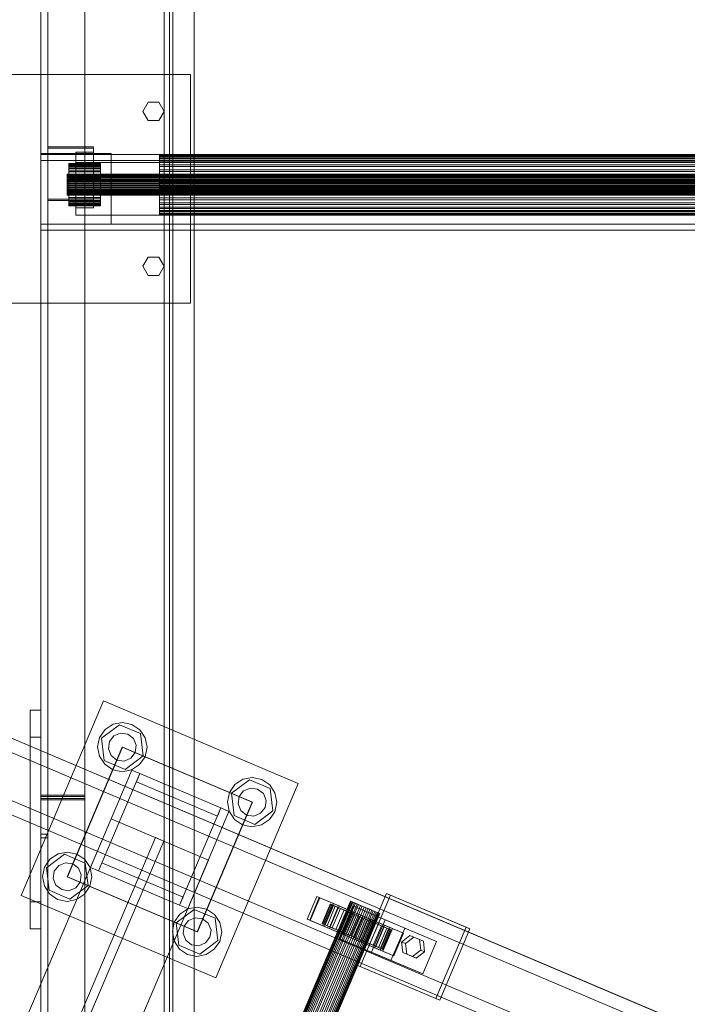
# Model space of a CAD drawing. Header units: millimetres. Extents: x -4738 to 65662, y -68080 to 6847.
# Tile 715 of 1056: x 27213 to 27592, y -21638 to -21078. Entities that reach past the tile are written whole.
import ezdxf

# ---------------------------------------------------------------- set-up
doc = ezdxf.new("R2010")
doc.units = ezdxf.units.MM
doc.layers.add('superior_C09', color=7, linetype='Continuous', lineweight=0)
doc.layers.add('superior_C10', color=7, linetype='Continuous', lineweight=0)

msp = doc.modelspace()

# ---------------------------------------------------------------- linework, layer by layer
at = {"layer": 'superior_C09'}
for p, q in [((27225.067, -17792.489), (27225.067, -22171.241)), ((27225.067, -22172.041), (27225.067, -17793.289)), ((27225.067, -17793.689), (27225.067, -22172.44)), ((27229.067, -22172.44), (27229.067, -17793.689)), ((27250.067, -22171.241), (27250.067, -17792.489)), ((27250.067, -17793.289), (27250.067, -22172.041)), ((27225.067, -17805.813), (27225.067, -22184.565)), ((27250.067, -22184.565), (27250.067, -17805.813)), ((27225.067, -22185.364), (27225.067, -17806.612)), ((27229.067, -17806.612), (27229.067, -22185.364)), ((27250.067, -17806.612), (27250.067, -22185.364)), ((27300.067, -17852.939), (27300.067, -22092.939)), ((27300.067, -22093.338), (27300.067, -17853.338)), ((27300.067, -17866.662), (27300.067, -22106.662)), ((27300.067, -22107.061), (27300.067, -17867.061)), ((27295.067, -17907.74), (27295.067, -22028.81)), ((27295.067, -22033.473), (27295.067, -17912.404)), ((27298.067, -22028.81), (27298.067, -17907.74)), ((27298.067, -17912.404), (27298.067, -22033.473)), ((27300.067, -17922.714), (27300.067, -22023.962)), ((27300.067, -22024.362), (27300.067, -17923.114)), ((27229.067, -17952.846), (27229.067, -21994.629)), ((27229.067, -21995.429), (27229.067, -17953.646)), ((27312.067, -21994.629), (27312.067, -17952.846)), ((27312.067, -17953.646), (27312.067, -21995.429)), ((27225.067, -20331.449), (27225.067, -21518.768)), ((27225.067, -21519.568), (27225.067, -20332.248)), ((27229.067, -21518.768), (27229.067, -20331.449)), ((27250.067, -21518.768), (27250.067, -20331.449)), ((27250.067, -20332.248), (27250.067, -21519.568)), ((27225.067, -21541.018), (27225.067, -20353.699)), ((27229.067, -20353.699), (27229.067, -21541.018)), ((27180.067, -21109.458), (27310.067, -21109.458)), ((27310.067, -21109.458), (27310.067, -21239.458)), ((27283.067, -21130.458), (27286.067, -21125.262)), ((27286.067, -21125.262), (27292.067, -21125.262)), ((27292.067, -21125.262), (27295.067, -21130.458)), ((27286.067, -21135.654), (27283.067, -21130.458)), ((27295.067, -21130.458), (27292.067, -21135.654)), ((27292.067, -21135.654), (27286.067, -21135.654)), ((27225.067, -21194.458), (27225.067, -21154.458)), ((27225.067, -21154.458), (27265.067, -21154.458)), ((27225.067, -21154.972), (27225.067, -21194.615)), ((27775.067, -21154.972), (27225.067, -21154.972)), ((27225.067, -21154.972), (27225.067, -21158.303)), ((27229.067, -21150.601), (27229.067, -21180.333)), ((27255.067, -21150.601), (27229.067, -21150.601)), ((27229.067, -21150.601), (27229.067, -21151.4)), ((27229.067, -21151.4), (27255.067, -21151.4)), ((27229.067, -21181.133), (27229.067, -21151.4)), ((27245.067, -21153.574), (27245.067, -21177.36)), ((27255.067, -21153.574), (27245.067, -21153.574)), ((27245.067, -21153.574), (27245.067, -21161.568)), ((27255.067, -21180.333), (27255.067, -21150.601)), ((27255.067, -21151.4), (27255.067, -21150.601)), ((27255.067, -21151.4), (27255.067, -21181.133)), ((27255.067, -21177.36), (27255.067, -21153.574)), ((27255.067, -21161.568), (27255.067, -21153.574)), ((27265.067, -21154.458), (27265.067, -21194.458)), ((27292.567, -21155.28), (27292.567, -21155.162)), ((27292.567, -21155.162), (27292.567, -21155.696)), ((27292.567, -21155.162), (27707.567, -21155.162)), ((27292.567, -21156.046), (27292.567, -21155.28)), ((27292.567, -21155.28), (27707.567, -21155.28)), ((27292.567, -21155.696), (27292.567, -21156.862)), ((27292.567, -21155.696), (27707.567, -21155.696)), ((27292.567, -21157.43), (27292.567, -21156.046)), ((27292.567, -21156.046), (27707.567, -21156.046)), ((27225.067, -21158.303), (27775.067, -21158.303)), ((27225.067, -21197.946), (27225.067, -21158.303)), ((27241.067, -21160.236), (27241.067, -21160.152)), ((27241.067, -21160.152), (27241.067, -21160.529)), ((27241.067, -21160.152), (27259.067, -21160.152)), ((27241.067, -21160.776), (27241.067, -21160.236)), ((27241.067, -21160.236), (27259.067, -21160.236)), ((27241.067, -21160.529), (27241.067, -21161.352)), ((27241.067, -21160.529), (27259.067, -21160.529)), ((27241.067, -21161.753), (27241.067, -21160.776)), ((27241.067, -21160.776), (27259.067, -21160.776)), ((27241.067, -21161.352), (27241.067, -21162.589)), ((27241.067, -21161.352), (27259.067, -21161.352)), ((27245.067, -21159.458), (27245.067, -21189.458)), ((27755.067, -21159.458), (27245.067, -21159.458)), ((27245.067, -21161.568), (27255.067, -21161.568)), ((27245.067, -21185.354), (27245.067, -21161.568)), ((27255.067, -21161.568), (27255.067, -21185.354)), ((27259.067, -21160.529), (27259.067, -21160.152)), ((27259.067, -21160.152), (27259.067, -21160.236)), ((27259.067, -21160.236), (27259.067, -21160.776)), ((27259.067, -21161.352), (27259.067, -21160.529)), ((27259.067, -21160.776), (27259.067, -21161.753)), ((27259.067, -21162.589), (27259.067, -21161.352)), ((27292.567, -21156.862), (27292.567, -21158.614)), ((27292.567, -21156.862), (27707.567, -21156.862)), ((27292.567, -21159.378), (27292.567, -21157.43)), ((27292.567, -21157.43), (27707.567, -21157.43)), ((27292.567, -21158.614), (27292.567, -21160.885)), ((27292.567, -21158.614), (27707.567, -21158.614)), ((27292.567, -21161.817), (27292.567, -21159.378)), ((27292.567, -21159.378), (27707.567, -21159.378)), ((27292.567, -21160.885), (27292.567, -21163.589)), ((27292.567, -21160.885), (27707.567, -21160.885)), ((27240.067, -21166.182), (27240.067, -21166.141)), ((27240.067, -21166.141), (27240.067, -21166.329)), ((27240.067, -21166.141), (27760.067, -21166.141)), ((27240.067, -21166.453), (27240.067, -21166.182)), ((27240.067, -21166.182), (27760.067, -21166.182)), ((27240.067, -21166.329), (27240.067, -21166.74)), ((27240.067, -21166.329), (27760.067, -21166.329)), ((27240.067, -21166.941), (27240.067, -21166.453)), ((27240.067, -21166.453), (27760.067, -21166.453)), ((27240.067, -21166.74), (27240.067, -21167.359)), ((27240.067, -21166.74), (27760.067, -21166.74)), ((27240.067, -21167.629), (27240.067, -21166.941)), ((27240.067, -21166.941), (27760.067, -21166.941)), ((27241.067, -21163.128), (27241.067, -21161.753)), ((27241.067, -21161.753), (27259.067, -21161.753)), ((27241.067, -21162.589), (27241.067, -21164.192)), ((27241.067, -21162.589), (27259.067, -21162.589)), ((27241.067, -21164.85), (27241.067, -21163.128)), ((27241.067, -21163.128), (27259.067, -21163.128)), ((27241.067, -21164.192), (27241.067, -21166.101)), ((27241.067, -21164.192), (27259.067, -21164.192)), ((27241.067, -21166.851), (27241.067, -21164.85)), ((27241.067, -21164.85), (27259.067, -21164.85)), ((27241.067, -21166.101), (27241.067, -21168.241)), ((27241.067, -21166.101), (27259.067, -21166.101)), ((27241.067, -21169.055), (27241.067, -21166.851)), ((27241.067, -21166.851), (27259.067, -21166.851)), ((27259.067, -21161.753), (27259.067, -21163.128)), ((27259.067, -21164.192), (27259.067, -21162.589)), ((27259.067, -21163.128), (27259.067, -21164.85)), ((27259.067, -21166.101), (27259.067, -21164.192)), ((27259.067, -21164.85), (27259.067, -21166.851)), ((27259.067, -21168.241), (27259.067, -21166.101)), ((27259.067, -21166.851), (27259.067, -21169.055)), ((27292.567, -21164.652), (27292.567, -21161.817)), ((27292.567, -21161.817), (27707.567, -21161.817)), ((27292.567, -21163.589), (27292.567, -21166.62)), ((27292.567, -21163.589), (27707.567, -21163.589)), ((27292.567, -21167.774), (27292.567, -21164.652)), ((27292.567, -21164.652), (27707.567, -21164.652)), ((27292.567, -21166.62), (27292.567, -21169.864)), ((27292.567, -21166.62), (27707.567, -21166.62)), ((27240.067, -21167.359), (27240.067, -21168.16)), ((27240.067, -21167.359), (27760.067, -21167.359)), ((27240.067, -21168.489), (27240.067, -21167.629)), ((27240.067, -21167.629), (27760.067, -21167.629)), ((27240.067, -21168.16), (27240.067, -21169.115)), ((27240.067, -21168.16), (27760.067, -21168.16)), ((27240.067, -21169.49), (27240.067, -21168.489)), ((27240.067, -21168.489), (27760.067, -21168.489)), ((27240.067, -21169.115), (27240.067, -21170.185)), ((27240.067, -21169.115), (27760.067, -21169.115)), ((27240.067, -21170.592), (27240.067, -21169.49)), ((27240.067, -21169.49), (27760.067, -21169.49)), ((27240.067, -21170.185), (27240.067, -21171.329)), ((27240.067, -21170.185), (27760.067, -21170.185)), ((27240.067, -21171.753), (27240.067, -21170.592)), ((27240.067, -21170.592), (27760.067, -21170.592)), ((27240.067, -21171.329), (27240.067, -21172.505)), ((27240.067, -21171.329), (27760.067, -21171.329)), ((27240.067, -21172.928), (27240.067, -21171.753)), ((27240.067, -21171.753), (27760.067, -21171.753)), ((27240.067, -21172.505), (27240.067, -21173.666)), ((27240.067, -21172.505), (27760.067, -21172.505)), ((27241.067, -21168.241), (27241.067, -21170.53)), ((27241.067, -21168.241), (27259.067, -21168.241)), ((27241.067, -21171.377), (27241.067, -21169.055)), ((27241.067, -21169.055), (27259.067, -21169.055)), ((27241.067, -21170.53), (27241.067, -21172.881)), ((27241.067, -21170.53), (27259.067, -21170.53)), ((27241.067, -21173.728), (27241.067, -21171.377)), ((27241.067, -21171.377), (27259.067, -21171.377)), ((27241.067, -21172.881), (27241.067, -21175.203)), ((27241.067, -21172.881), (27259.067, -21172.881)), ((27259.067, -21170.53), (27259.067, -21168.241)), ((27259.067, -21169.055), (27259.067, -21171.377)), ((27259.067, -21172.881), (27259.067, -21170.53)), ((27259.067, -21171.377), (27259.067, -21173.728)), ((27259.067, -21175.203), (27259.067, -21172.881)), ((27292.567, -21171.063), (27292.567, -21167.774)), ((27292.567, -21167.774), (27707.567, -21167.774)), ((27292.567, -21169.864), (27292.567, -21173.194)), ((27292.567, -21169.864), (27707.567, -21169.864)), ((27292.567, -21174.394), (27292.567, -21171.063)), ((27292.567, -21171.063), (27707.567, -21171.063)), ((27240.067, -21174.073), (27240.067, -21172.928)), ((27240.067, -21172.928), (27760.067, -21172.928)), ((27240.067, -21173.666), (27240.067, -21174.768)), ((27240.067, -21173.666), (27760.067, -21173.666)), ((27240.067, -21175.143), (27240.067, -21174.073)), ((27240.067, -21174.073), (27760.067, -21174.073)), ((27240.067, -21174.768), (27240.067, -21175.768)), ((27240.067, -21174.768), (27760.067, -21174.768)), ((27240.067, -21176.097), (27240.067, -21175.143)), ((27240.067, -21175.143), (27760.067, -21175.143)), ((27240.067, -21175.768), (27240.067, -21176.629)), ((27240.067, -21175.768), (27760.067, -21175.768)), ((27240.067, -21176.899), (27240.067, -21176.097)), ((27240.067, -21176.097), (27760.067, -21176.097)), ((27240.067, -21176.629), (27240.067, -21177.317)), ((27240.067, -21176.629), (27760.067, -21176.629)), ((27240.067, -21177.517), (27240.067, -21176.899)), ((27240.067, -21176.899), (27760.067, -21176.899)), ((27240.067, -21177.317), (27240.067, -21177.805)), ((27240.067, -21177.317), (27760.067, -21177.317)), ((27240.067, -21177.929), (27240.067, -21177.517)), ((27240.067, -21177.517), (27760.067, -21177.517)), ((27240.067, -21177.805), (27240.067, -21178.075)), ((27240.067, -21177.805), (27760.067, -21177.805)), ((27240.067, -21178.117), (27240.067, -21177.929)), ((27240.067, -21177.929), (27760.067, -21177.929)), ((27240.067, -21178.075), (27240.067, -21178.117)), ((27760.067, -21178.075), (27240.067, -21178.075)), ((27240.067, -21178.117), (27760.067, -21178.117)), ((27241.067, -21176.017), (27241.067, -21173.728)), ((27241.067, -21173.728), (27259.067, -21173.728)), ((27241.067, -21175.203), (27241.067, -21177.407)), ((27241.067, -21175.203), (27259.067, -21175.203)), ((27241.067, -21178.157), (27241.067, -21176.017)), ((27241.067, -21176.017), (27259.067, -21176.017)), ((27241.067, -21177.407), (27241.067, -21179.408)), ((27241.067, -21177.407), (27259.067, -21177.407)), ((27241.067, -21180.066), (27241.067, -21178.157)), ((27241.067, -21178.157), (27259.067, -21178.157)), ((27245.067, -21177.36), (27255.067, -21177.36)), ((27245.067, -21185.354), (27245.067, -21177.36)), ((27255.067, -21185.354), (27255.067, -21177.36)), ((27259.067, -21173.728), (27259.067, -21176.017)), ((27259.067, -21177.407), (27259.067, -21175.203)), ((27259.067, -21176.017), (27259.067, -21178.157)), ((27259.067, -21179.408), (27259.067, -21177.407)), ((27259.067, -21178.157), (27259.067, -21180.066)), ((27292.567, -21173.194), (27292.567, -21176.484)), ((27292.567, -21173.194), (27707.567, -21173.194)), ((27292.567, -21177.637), (27292.567, -21174.394)), ((27292.567, -21174.394), (27707.567, -21174.394)), ((27292.567, -21176.484), (27292.567, -21179.606)), ((27292.567, -21176.484), (27707.567, -21176.484)), ((27292.567, -21180.669), (27292.567, -21177.637)), ((27292.567, -21177.637), (27707.567, -21177.637)), ((27229.067, -21180.333), (27255.067, -21180.333)), ((27229.067, -21181.133), (27229.067, -21180.333)), ((27255.067, -21181.133), (27229.067, -21181.133)), ((27241.067, -21179.408), (27241.067, -21181.129)), ((27241.067, -21179.408), (27259.067, -21179.408)), ((27241.067, -21181.669), (27241.067, -21180.066)), ((27241.067, -21180.066), (27259.067, -21180.066)), ((27241.067, -21181.129), (27241.067, -21182.505)), ((27241.067, -21181.129), (27259.067, -21181.129)), ((27241.067, -21182.906), (27241.067, -21181.669)), ((27241.067, -21181.669), (27259.067, -21181.669)), ((27241.067, -21182.505), (27241.067, -21183.481)), ((27241.067, -21182.505), (27259.067, -21182.505)), ((27241.067, -21183.728), (27241.067, -21182.906)), ((27241.067, -21182.906), (27259.067, -21182.906)), ((27241.067, -21183.481), (27241.067, -21184.022)), ((27241.067, -21183.481), (27259.067, -21183.481)), ((27241.067, -21184.105), (27241.067, -21183.728)), ((27241.067, -21183.728), (27259.067, -21183.728)), ((27241.067, -21184.022), (27241.067, -21184.105)), ((27259.067, -21184.022), (27241.067, -21184.022)), ((27255.067, -21181.133), (27255.067, -21180.333)), ((27259.067, -21181.129), (27259.067, -21179.408)), ((27259.067, -21180.066), (27259.067, -21181.669)), ((27259.067, -21182.505), (27259.067, -21181.129)), ((27259.067, -21181.669), (27259.067, -21182.906)), ((27259.067, -21183.481), (27259.067, -21182.505)), ((27259.067, -21182.906), (27259.067, -21183.728)), ((27259.067, -21184.022), (27259.067, -21183.481)), ((27259.067, -21183.728), (27259.067, -21184.105)), ((27259.067, -21184.105), (27259.067, -21184.022)), ((27292.567, -21179.606), (27292.567, -21182.441)), ((27292.567, -21179.606), (27707.567, -21179.606)), ((27292.567, -21183.373), (27292.567, -21180.669)), ((27292.567, -21180.669), (27707.567, -21180.669)), ((27292.567, -21182.441), (27292.567, -21184.879)), ((27292.567, -21182.441), (27707.567, -21182.441)), ((27292.567, -21185.644), (27292.567, -21183.373)), ((27292.567, -21183.373), (27707.567, -21183.373)), ((27241.067, -21184.105), (27259.067, -21184.105)), ((27255.067, -21185.354), (27245.067, -21185.354)), ((27245.067, -21189.458), (27755.067, -21189.458)), ((27292.567, -21184.879), (27292.567, -21186.828)), ((27292.567, -21184.879), (27707.567, -21184.879)), ((27292.567, -21187.396), (27292.567, -21185.644)), ((27292.567, -21185.644), (27707.567, -21185.644)), ((27292.567, -21186.828), (27292.567, -21188.212)), ((27292.567, -21186.828), (27707.567, -21186.828)), ((27292.567, -21188.562), (27292.567, -21187.396)), ((27292.567, -21187.396), (27707.567, -21187.396)), ((27292.567, -21188.212), (27292.567, -21188.977)), ((27292.567, -21188.212), (27707.567, -21188.212)), ((27292.567, -21189.095), (27292.567, -21188.562)), ((27292.567, -21188.562), (27707.567, -21188.562)), ((27292.567, -21188.977), (27292.567, -21189.095)), ((27707.567, -21188.977), (27292.567, -21188.977)), ((27292.567, -21189.095), (27707.567, -21189.095)), ((27265.067, -21194.458), (27225.067, -21194.458)), ((27225.067, -21194.615), (27775.067, -21194.615)), ((27225.067, -21197.946), (27225.067, -21194.615)), ((27775.067, -21197.946), (27225.067, -21197.946)), ((27283.067, -21218.458), (27286.067, -21213.262)), ((27286.067, -21213.262), (27292.067, -21213.262)), ((27292.067, -21213.262), (27295.067, -21218.458)), ((27286.067, -21223.654), (27283.067, -21218.458)), ((27295.067, -21218.458), (27292.067, -21223.654)), ((27292.067, -21223.654), (27286.067, -21223.654)), ((27310.067, -21239.458), (27180.067, -21239.458)), ((27219.067, -21470.504), (27219.067, -21579.523)), ((27225.067, -21470.504), (27219.067, -21470.504)), ((27219.067, -21470.504), (27219.067, -21485.826)), ((27225.067, -21579.523), (27225.067, -21470.504)), ((27225.067, -21485.826), (27225.067, -21470.504)), ((27219.067, -21485.826), (27225.067, -21485.826)), ((27219.067, -21594.846), (27219.067, -21485.826)), ((27225.067, -21485.826), (27225.067, -21594.846)), ((27225.067, -21518.768), (27229.067, -21518.768)), ((27225.067, -21541.018), (27225.067, -21518.768)), ((27225.067, -21518.768), (27250.067, -21518.768)), ((27225.067, -21519.568), (27225.067, -21518.768)), ((27250.067, -21519.568), (27225.067, -21519.568)), ((27229.067, -21541.018), (27229.067, -21518.768)), ((27250.067, -21519.568), (27250.067, -21518.768)), ((27225.067, -21520.75), (27225.067, -21994.629)), ((27229.067, -21520.75), (27225.067, -21520.75)), ((27225.067, -21520.75), (27225.067, -21543.001)), ((27250.067, -21520.75), (27225.067, -21520.75)), ((27225.067, -21520.75), (27225.067, -21521.55)), ((27225.067, -21521.55), (27250.067, -21521.55)), ((27225.067, -21995.429), (27225.067, -21521.55)), ((27229.067, -21994.629), (27229.067, -21520.75)), ((27229.067, -21543.001), (27229.067, -21520.75)), ((27250.067, -21994.629), (27250.067, -21520.75)), ((27250.067, -21521.55), (27250.067, -21520.75)), ((27250.067, -21521.55), (27250.067, -21995.429)), ((27229.067, -21541.018), (27225.067, -21541.018)), ((27225.067, -21543.001), (27229.067, -21543.001)), ((27225.067, -22016.88), (27225.067, -21543.001)), ((27229.067, -21543.001), (27229.067, -22016.88)), ((27219.067, -21579.523), (27225.067, -21579.523)), ((27219.067, -21594.846), (27219.067, -21579.523)), ((27225.067, -21594.846), (27225.067, -21579.523)), ((27225.067, -21594.846), (27219.067, -21594.846))]:
    msp.add_line(p, q, dxfattribs=at)
at = {"layer": 'superior_C10'}
for p, q in [((27588.979, -21648.066), (26506.807, -21188.686)), ((27598.205, -21651.982), (26516.034, -21192.603)), ((27624.964, -21663.341), (26542.792, -21203.962)), ((27585.812, -21654.869), (26538.703, -21210.374)), ((27632.345, -21666.475), (26550.174, -21207.095)), ((27595.511, -21658.986), (26548.402, -21214.491)), ((27573.349, -21684.886), (26491.177, -21225.506)), ((26500.404, -21229.423), (27582.576, -21688.802)), ((27576.043, -21677.882), (26528.934, -21233.386)), ((26538.633, -21237.503), (27585.742, -21681.999)), ((27609.334, -21700.161), (26527.162, -21240.782)), ((26534.544, -21243.915), (27616.715, -21703.295)), ((27213.91, -21575.759), (27260.8, -21465.3)), ((27260.8, -21465.3), (27371.259, -21512.19)), ((27259.612, -21486.523), (27269.835, -21478.82)), ((27261.582, -21481.539), (27266.15, -21478.544)), ((27266.15, -21478.544), (27271.517, -21477.525)), ((27269.835, -21478.82), (27281.617, -21483.822)), ((27271.517, -21477.525), (27276.865, -21478.638)), ((27276.865, -21478.638), (27281.38, -21481.712)), ((27257.395, -21491.402), (27258.508, -21486.054)), ((27258.508, -21486.054), (27261.582, -21481.539)), ((27264.031, -21488.399), (27266.58, -21485.135)), ((27266.58, -21485.135), (27270.42, -21483.584)), ((27270.42, -21483.584), (27274.521, -21484.161)), ((27274.521, -21484.161), (27277.784, -21486.71)), ((27281.38, -21481.712), (27284.375, -21486.28)), ((27281.617, -21483.822), (27283.177, -21496.526)), ((27240.135, -21565.164), (27271.395, -21491.525)), ((27240.319, -21565.243), (27271.579, -21491.603)), ((27258.414, -21496.769), (27257.395, -21491.402)), ((27261.172, -21499.228), (27259.612, -21486.523)), ((27263.454, -21492.499), (27264.031, -21488.399)), ((27271.395, -21491.525), (27345.034, -21522.784)), ((27271.579, -21491.603), (27345.219, -21522.863)), ((27277.784, -21486.71), (27279.335, -21490.55)), ((27279.335, -21490.55), (27278.759, -21494.651)), ((27285.394, -21491.647), (27284.282, -21496.995)), ((27284.375, -21486.28), (27285.394, -21491.647)), ((27261.409, -21501.337), (27258.414, -21496.769)), ((27265.005, -21496.339), (27263.454, -21492.499)), ((27268.269, -21498.889), (27265.005, -21496.339)), ((27283.177, -21496.526), (27272.954, -21504.229)), ((27278.759, -21494.651), (27276.209, -21497.914)), ((27284.282, -21496.995), (27281.207, -21501.51)), ((27272.954, -21504.229), (27261.172, -21499.228)), ((27265.924, -21504.412), (27261.409, -21501.337)), ((27272.369, -21499.465), (27268.269, -21498.889)), ((27276.209, -21497.914), (27272.369, -21499.465)), ((27281.207, -21501.51), (27276.639, -21504.505)), ((27253.247, -21559.867), (27276.692, -21504.637)), ((27281.295, -21506.591), (27257.85, -21561.821)), ((27271.272, -21505.524), (27265.924, -21504.412)), ((27276.639, -21504.505), (27271.272, -21505.524)), ((27276.692, -21504.637), (27281.295, -21506.591)), ((27279.341, -21511.193), (27281.295, -21506.591)), ((27281.295, -21506.591), (27327.319, -21526.128)), ((27325.366, -21530.731), (27279.341, -21511.193)), ((27371.259, -21512.19), (27324.369, -21622.649)), ((27332.147, -21517.314), (27335.222, -21512.799)), ((27333.252, -21517.783), (27343.475, -21510.08)), ((27335.222, -21512.799), (27339.79, -21509.804)), ((27339.79, -21509.804), (27345.157, -21508.785)), ((27343.475, -21510.08), (27355.257, -21515.081)), ((27345.157, -21508.785), (27350.505, -21509.898)), ((27350.505, -21509.898), (27355.02, -21512.972)), ((27355.02, -21512.972), (27358.015, -21517.54)), ((27331.035, -21522.662), (27332.147, -21517.314)), ((27334.812, -21530.488), (27333.252, -21517.783)), ((27337.67, -21519.659), (27340.22, -21516.395)), ((27340.22, -21516.395), (27344.06, -21514.844)), ((27344.06, -21514.844), (27348.16, -21515.421)), ((27348.16, -21515.421), (27351.424, -21517.97)), ((27351.424, -21517.97), (27352.975, -21521.81)), ((27355.257, -21515.081), (27356.817, -21527.786)), ((27358.015, -21517.54), (27359.034, -21522.907)), ((27345.034, -21522.784), (27313.774, -21596.424)), ((27345.219, -21522.863), (27313.959, -21596.503)), ((27332.054, -21528.029), (27331.035, -21522.662)), ((27337.094, -21523.759), (27337.67, -21519.659)), ((27338.645, -21527.599), (27337.094, -21523.759)), ((27352.975, -21521.81), (27352.398, -21525.91)), ((27359.034, -21522.907), (27357.921, -21528.255)), ((27303.874, -21581.358), (27327.319, -21526.128)), ((27331.922, -21528.082), (27308.477, -21583.312)), ((27327.319, -21526.128), (27325.366, -21530.731)), ((27327.319, -21526.128), (27331.922, -21528.082)), ((27335.049, -21532.597), (27332.054, -21528.029)), ((27346.594, -21535.489), (27334.812, -21530.488)), ((27341.908, -21530.148), (27338.645, -21527.599)), ((27346.009, -21530.725), (27341.908, -21530.148)), ((27349.849, -21529.174), (27346.009, -21530.725)), ((27356.817, -21527.786), (27346.594, -21535.489)), ((27352.398, -21525.91), (27349.849, -21529.174)), ((27357.921, -21528.255), (27354.847, -21532.77)), ((27264.97, -21532.252), (26928.925, -22323.88)), ((27264.97, -21532.252), (27320.199, -21555.697)), ((27339.564, -21535.671), (27335.049, -21532.597)), ((27344.912, -21536.784), (27339.564, -21535.671)), ((27350.279, -21535.765), (27344.912, -21536.784)), ((27354.847, -21532.77), (27350.279, -21535.765)), ((27290.283, -21542.998), (26954.239, -22334.625)), ((26958.842, -22336.579), (27294.886, -21544.951)), ((27290.283, -21542.998), (27294.886, -21544.951)), ((27228.352, -21560.163), (27238.575, -21552.46)), ((27230.322, -21555.179), (27234.89, -21552.184)), ((27234.89, -21552.184), (27240.257, -21551.165)), ((27238.575, -21552.46), (27250.357, -21557.461)), ((27240.257, -21551.165), (27245.605, -21552.277)), ((27245.605, -21552.277), (27250.12, -21555.352)), ((26984.155, -22347.325), (27320.199, -21555.697)), ((27227.248, -21559.694), (27230.322, -21555.179)), ((27232.771, -21562.038), (27235.32, -21558.775)), ((27235.32, -21558.775), (27239.16, -21557.224)), ((27239.16, -21557.224), (27243.261, -21557.8)), ((27243.261, -21557.8), (27246.524, -21560.35)), ((27250.12, -21555.352), (27253.115, -21559.92)), ((27250.357, -21557.461), (27251.917, -21570.166)), ((27257.85, -21561.821), (27259.803, -21557.218)), ((27259.803, -21557.218), (27305.828, -21576.756)), ((27226.135, -21565.042), (27227.248, -21559.694)), ((27229.912, -21572.867), (27228.352, -21560.163)), ((27232.194, -21566.139), (27232.771, -21562.038)), ((27246.524, -21560.35), (27248.075, -21564.19)), ((27248.075, -21564.19), (27247.499, -21568.29)), ((27253.115, -21559.92), (27254.134, -21565.287)), ((27257.85, -21561.821), (27253.247, -21559.867)), ((27303.874, -21581.358), (27257.85, -21561.821)), ((27227.154, -21570.409), (27226.135, -21565.042)), ((27233.745, -21569.979), (27232.194, -21566.139)), ((27313.774, -21596.424), (27240.135, -21565.164)), ((27313.959, -21596.503), (27240.319, -21565.243)), ((27247.499, -21568.29), (27244.949, -21571.554)), ((27254.134, -21565.287), (27253.022, -21570.635)), ((27230.149, -21574.977), (27227.154, -21570.409)), ((27241.694, -21577.869), (27229.912, -21572.867)), ((27234.664, -21578.051), (27230.149, -21574.977)), ((27237.009, -21572.528), (27233.745, -21569.979)), ((27241.109, -21573.105), (27237.009, -21572.528)), ((27244.949, -21571.554), (27241.109, -21573.105)), ((27251.917, -21570.166), (27241.694, -21577.869)), ((27249.947, -21575.15), (27245.379, -21578.145)), ((27253.022, -21570.635), (27249.947, -21575.15)), ((27404.169, -21615.242), (27421.362, -21574.74)), ((27421.362, -21574.74), (27466.452, -21593.881)), ((27421.362, -21574.74), (27423.576, -21575.68)), ((27400.929, -21579.103), (27057.07, -22389.14)), ((27057.223, -22389.205), (27401.082, -21579.168)), ((27401.339, -21579.277), (27057.48, -22389.314)), ((27401.789, -21579.468), (27057.929, -22389.505)), ((27402.285, -21579.678), (27058.426, -22389.716)), ((27403, -21579.982), (27059.141, -22390.019)), ((27403.702, -21580.28), (27059.843, -22390.317)), ((27404.634, -21580.675), (27060.775, -22390.713)), ((27405.494, -21581.04), (27061.634, -22391.078)), ((27324.369, -21622.649), (27213.91, -21575.759)), ((27240.012, -21579.164), (27234.664, -21578.051)), ((27245.379, -21578.145), (27240.012, -21579.164)), ((27305.828, -21576.756), (27303.874, -21581.358)), ((27376.235, -21589.261), (27381.705, -21576.374)), ((27383.181, -21577.001), (27377.711, -21589.888)), ((27378.059, -21590.036), (27383.53, -21577.149)), ((27381.705, -21576.374), (27423.188, -21593.984)), ((27381.705, -21576.374), (27383.181, -21577.001)), ((27424.665, -21594.61), (27383.181, -21577.001)), ((27383.53, -21577.149), (27394.351, -21581.742)), ((27383.53, -21577.149), (27391.28, -21580.439)), ((27389.396, -21580.725), (27384.707, -21591.771)), ((27385.031, -21591.909), (27389.72, -21580.863)), ((27390.262, -21581.093), (27385.573, -21592.139)), ((27391.28, -21580.439), (27385.81, -21593.326)), ((27398.584, -21584.626), (27389.396, -21580.725)), ((27389.396, -21580.725), (27390.262, -21581.093)), ((27389.72, -21580.863), (27389.396, -21580.725)), ((27391.211, -21581.496), (27389.72, -21580.863)), ((27389.72, -21580.863), (27398.738, -21584.691)), ((27398.995, -21584.8), (27390.262, -21581.093)), ((27390.262, -21581.093), (27392.259, -21581.941)), ((27402.102, -21585.033), (27391.28, -21580.439)), ((27400.929, -21579.103), (27401.339, -21579.277)), ((27401.082, -21579.168), (27400.929, -21579.103)), ((27401.789, -21579.468), (27401.082, -21579.168)), ((27401.339, -21579.277), (27402.285, -21579.678)), ((27403, -21579.982), (27401.789, -21579.468)), ((27402.285, -21579.678), (27403.702, -21580.28)), ((27404.634, -21580.675), (27403, -21579.982)), ((27403.702, -21580.28), (27405.494, -21581.04)), ((27406.579, -21581.501), (27404.634, -21580.675)), ((27405.494, -21581.04), (27407.538, -21581.908)), ((27423.576, -21575.68), (27406.383, -21616.182)), ((27468.667, -21594.821), (27423.576, -21575.68)), ((27406.579, -21581.501), (27062.72, -22391.539)), ((27407.538, -21581.908), (27063.678, -22391.946)), ((27408.702, -21582.402), (27064.843, -22392.44)), ((27409.695, -21582.824), (27065.836, -22392.861)), ((27410.859, -21583.318), (27067, -22393.356)), ((27411.818, -21583.725), (27067.959, -22393.763)), ((27412.903, -21584.186), (27069.044, -22394.223)), ((27413.763, -21584.551), (27069.904, -22394.588)), ((27414.695, -21584.946), (27070.836, -22394.984)), ((27415.397, -21585.244), (27071.538, -22395.282)), ((27416.112, -21585.548), (27072.253, -22395.585)), ((27416.608, -21585.759), (27072.749, -22395.796)), ((27417.058, -21585.949), (27073.199, -22395.987)), ((27417.315, -21586.058), (27073.456, -22396.096)), ((27417.468, -21586.124), (27073.609, -22396.161)), ((27300.887, -21590.954), (27303.962, -21586.439)), ((27301.992, -21591.423), (27312.215, -21583.72)), ((27308.477, -21583.312), (27303.874, -21581.358)), ((27303.962, -21586.439), (27308.53, -21583.444)), ((27308.53, -21583.444), (27313.897, -21582.425)), ((27312.215, -21583.72), (27323.997, -21588.721)), ((27313.897, -21582.425), (27319.245, -21583.537)), ((27319.245, -21583.537), (27323.76, -21586.612)), ((27323.76, -21586.612), (27326.755, -21591.18)), ((27391.211, -21581.496), (27386.522, -21592.542)), ((27392.259, -21581.941), (27387.57, -21592.986)), ((27394.351, -21581.742), (27388.881, -21594.629)), ((27393.768, -21582.581), (27389.079, -21593.627)), ((27395.25, -21583.21), (27390.561, -21594.256)), ((27399.444, -21584.991), (27391.211, -21581.496)), ((27393.768, -21582.581), (27391.211, -21581.496)), ((27399.941, -21585.201), (27392.259, -21581.941)), ((27392.259, -21581.941), (27395.25, -21583.21)), ((27397.217, -21584.045), (27392.528, -21595.091)), ((27400.656, -21585.505), (27393.768, -21582.581)), ((27397.217, -21584.045), (27393.768, -21582.581)), ((27393.895, -21595.672), (27398.584, -21584.626)), ((27398.738, -21584.691), (27394.049, -21595.737)), ((27394.306, -21595.846), (27398.995, -21584.8)), ((27399.033, -21584.816), (27394.344, -21595.862)), ((27402.102, -21585.033), (27394.351, -21581.742)), ((27394.721, -21600.368), (27402.536, -21581.958)), ((27394.755, -21596.037), (27399.444, -21584.991)), ((27401.358, -21585.803), (27395.25, -21583.21)), ((27395.25, -21583.21), (27399.033, -21584.816)), ((27395.252, -21596.247), (27399.941, -21585.201)), ((27395.967, -21596.551), (27400.656, -21585.505)), ((27396.632, -21597.919), (27402.102, -21585.033)), ((27401.323, -21585.788), (27396.634, -21596.834)), ((27396.669, -21596.849), (27401.358, -21585.803)), ((27402.289, -21586.198), (27397.217, -21584.045)), ((27401.323, -21585.788), (27397.217, -21584.045)), ((27397.6, -21597.244), (27402.289, -21586.198)), ((27398.46, -21597.609), (27403.149, -21586.563)), ((27398.995, -21584.8), (27398.584, -21584.626)), ((27398.584, -21584.626), (27398.738, -21584.691)), ((27403.348, -21586.648), (27398.659, -21597.694)), ((27398.738, -21584.691), (27399.444, -21584.991)), ((27399.941, -21585.201), (27398.995, -21584.8)), ((27403.149, -21586.563), (27399.033, -21584.816)), ((27399.033, -21584.816), (27403.348, -21586.648)), ((27399.444, -21584.991), (27400.656, -21585.505)), ((27401.358, -21585.803), (27399.941, -21585.201)), ((27400.656, -21585.505), (27402.289, -21586.198)), ((27404.234, -21587.024), (27401.323, -21585.788)), ((27405.806, -21587.691), (27401.323, -21585.788)), ((27403.149, -21586.563), (27401.358, -21585.803)), ((27402.289, -21586.198), (27404.234, -21587.024)), ((27402.536, -21581.958), (27420.572, -21589.614)), ((27402.536, -21581.958), (27431.633, -21594.309)), ((27405.193, -21587.431), (27403.149, -21586.563)), ((27405.193, -21587.431), (27403.348, -21586.648)), ((27403.348, -21586.648), (27407.902, -21588.581)), ((27408.702, -21582.402), (27406.579, -21581.501)), ((27407.538, -21581.908), (27409.695, -21582.824)), ((27410.859, -21583.318), (27408.702, -21582.402)), ((27409.695, -21582.824), (27411.818, -21583.725)), ((27412.903, -21584.186), (27410.859, -21583.318)), ((27411.818, -21583.725), (27413.763, -21584.551)), ((27414.695, -21584.946), (27412.903, -21584.186)), ((27413.763, -21584.551), (27415.397, -21585.244)), ((27416.112, -21585.548), (27414.695, -21584.946)), ((27415.397, -21585.244), (27416.608, -21585.759)), ((27417.058, -21585.949), (27416.112, -21585.548)), ((27416.608, -21585.759), (27417.315, -21586.058)), ((27417.468, -21586.124), (27417.058, -21585.949)), ((27417.315, -21586.058), (27417.468, -21586.124)), ((27299.775, -21596.302), (27300.887, -21590.954)), ((27303.552, -21604.127), (27301.992, -21591.423)), ((27306.41, -21593.298), (27308.96, -21590.035)), ((27308.96, -21590.035), (27312.8, -21588.484)), ((27312.8, -21588.484), (27316.9, -21589.06)), ((27316.9, -21589.06), (27320.164, -21591.61)), ((27320.164, -21591.61), (27321.715, -21595.449)), ((27323.997, -21588.721), (27325.557, -21601.426)), ((27326.755, -21591.18), (27327.774, -21596.547)), ((27417.718, -21606.871), (27376.235, -21589.261)), ((27377.711, -21589.888), (27376.235, -21589.261)), ((27377.711, -21589.888), (27419.194, -21607.497)), ((27388.881, -21594.629), (27378.059, -21590.036)), ((27385.81, -21593.326), (27378.059, -21590.036)), ((27385.573, -21592.139), (27384.707, -21591.771)), ((27384.707, -21591.771), (27393.895, -21595.672)), ((27384.707, -21591.771), (27385.031, -21591.909)), ((27394.049, -21595.737), (27385.031, -21591.909)), ((27385.031, -21591.909), (27386.522, -21592.542)), ((27387.57, -21592.986), (27385.573, -21592.139)), ((27385.573, -21592.139), (27394.306, -21595.846)), ((27399.545, -21598.07), (27404.234, -21587.024)), ((27400.504, -21598.477), (27405.193, -21587.431)), ((27405.806, -21587.691), (27401.117, -21598.737)), ((27401.669, -21598.971), (27406.358, -21587.925)), ((27402.661, -21599.393), (27407.35, -21588.347)), ((27407.902, -21588.581), (27403.213, -21599.627)), ((27403.826, -21599.887), (27408.515, -21588.841)), ((27404.234, -21587.024), (27406.358, -21587.925)), ((27404.785, -21600.294), (27409.474, -21589.248)), ((27407.35, -21588.347), (27405.193, -21587.431)), ((27410.36, -21589.625), (27405.671, -21600.67)), ((27406.358, -21587.925), (27405.806, -21587.691)), ((27410.36, -21589.625), (27405.806, -21587.691)), ((27405.87, -21600.755), (27410.559, -21589.709)), ((27406.358, -21587.925), (27408.515, -21588.841)), ((27406.73, -21601.12), (27411.419, -21590.074)), ((27406.917, -21602.286), (27412.388, -21589.399)), ((27409.474, -21589.248), (27407.35, -21588.347)), ((27407.35, -21588.347), (27407.902, -21588.581)), ((27407.662, -21601.515), (27412.351, -21590.469)), ((27412.385, -21590.484), (27407.696, -21601.53)), ((27407.902, -21588.581), (27412.385, -21590.484)), ((27408.364, -21601.813), (27413.053, -21590.767)), ((27408.515, -21588.841), (27410.36, -21589.625)), ((27408.515, -21588.841), (27410.559, -21589.709)), ((27409.079, -21602.117), (27413.768, -21591.071)), ((27411.419, -21590.074), (27409.474, -21589.248)), ((27409.474, -21589.248), (27412.385, -21590.484)), ((27409.575, -21602.328), (27414.264, -21591.282)), ((27414.675, -21591.456), (27409.987, -21602.502)), ((27410.024, -21602.518), (27414.713, -21591.472)), ((27410.281, -21602.627), (27414.97, -21591.581)), ((27414.675, -21591.456), (27410.36, -21589.625)), ((27410.435, -21602.693), (27415.124, -21591.647)), ((27410.559, -21589.709), (27414.675, -21591.456)), ((27410.559, -21589.709), (27412.351, -21590.469)), ((27413.053, -21590.767), (27411.419, -21590.074)), ((27411.419, -21590.074), (27416.491, -21592.227)), ((27416.491, -21592.227), (27411.802, -21603.273)), ((27412.351, -21590.469), (27418.458, -21593.062)), ((27412.351, -21590.469), (27413.768, -21591.071)), ((27412.385, -21590.484), (27416.491, -21592.227)), ((27412.388, -21589.399), (27423.209, -21593.993)), ((27412.388, -21589.399), (27420.138, -21592.689)), ((27420.572, -21589.614), (27412.757, -21608.024)), ((27414.264, -21591.282), (27413.053, -21590.767)), ((27413.053, -21590.767), (27419.94, -21593.691)), ((27413.768, -21591.071), (27421.449, -21594.332)), ((27413.768, -21591.071), (27414.713, -21591.472)), ((27414.97, -21591.581), (27414.264, -21591.282)), ((27414.264, -21591.282), (27422.497, -21594.777)), ((27418.458, -21593.062), (27414.675, -21591.456)), ((27414.713, -21591.472), (27423.446, -21595.179)), ((27414.713, -21591.472), (27415.124, -21591.647)), ((27415.124, -21591.647), (27414.97, -21591.581)), ((27414.97, -21591.581), (27423.988, -21595.41)), ((27415.124, -21591.647), (27424.312, -21595.547)), ((27416.491, -21592.227), (27419.94, -21593.691)), ((27449.669, -21601.965), (27420.572, -21589.614)), ((27300.794, -21601.669), (27299.775, -21596.302)), ((27305.834, -21597.399), (27306.41, -21593.298)), ((27307.385, -21601.239), (27305.834, -21597.399)), ((27321.715, -21595.449), (27321.138, -21599.55)), ((27327.774, -21596.547), (27326.661, -21601.895)), ((27385.81, -21593.326), (27396.632, -21597.919)), ((27386.522, -21592.542), (27394.755, -21596.037)), ((27386.522, -21592.542), (27389.079, -21593.627)), ((27390.561, -21594.256), (27387.57, -21592.986)), ((27387.57, -21592.986), (27395.252, -21596.247)), ((27388.881, -21594.629), (27396.632, -21597.919)), ((27389.079, -21593.627), (27395.967, -21596.551)), ((27389.079, -21593.627), (27392.528, -21595.091)), ((27394.344, -21595.862), (27390.561, -21594.256)), ((27390.561, -21594.256), (27396.669, -21596.849)), ((27392.528, -21595.091), (27397.6, -21597.244)), ((27392.528, -21595.091), (27396.634, -21596.834)), ((27393.895, -21595.672), (27394.306, -21595.846)), ((27394.049, -21595.737), (27393.895, -21595.672)), ((27394.755, -21596.037), (27394.049, -21595.737)), ((27394.306, -21595.846), (27395.252, -21596.247)), ((27398.659, -21597.694), (27394.344, -21595.862)), ((27394.344, -21595.862), (27398.46, -21597.609)), ((27395.967, -21596.551), (27394.755, -21596.037)), ((27395.252, -21596.247), (27396.669, -21596.849)), ((27397.6, -21597.244), (27395.967, -21596.551)), ((27396.634, -21596.834), (27399.545, -21598.07)), ((27396.634, -21596.834), (27401.117, -21598.737)), ((27396.669, -21596.849), (27398.46, -21597.609)), ((27399.545, -21598.07), (27397.6, -21597.244)), ((27398.46, -21597.609), (27400.504, -21598.477)), ((27403.213, -21599.627), (27398.659, -21597.694)), ((27398.659, -21597.694), (27400.504, -21598.477)), ((27418.458, -21593.062), (27413.769, -21604.108)), ((27420.138, -21592.689), (27414.668, -21605.576)), ((27419.94, -21593.691), (27415.251, -21604.737)), ((27421.449, -21594.332), (27416.76, -21605.378)), ((27423.188, -21593.984), (27417.718, -21606.871)), ((27423.209, -21593.993), (27417.739, -21606.879)), ((27422.497, -21594.777), (27417.808, -21605.823)), ((27421.449, -21594.332), (27418.458, -21593.062)), ((27423.446, -21595.179), (27418.757, -21606.225)), ((27419.194, -21607.497), (27424.665, -21594.61)), ((27423.988, -21595.41), (27419.299, -21606.456)), ((27424.312, -21595.547), (27419.623, -21606.593)), ((27419.94, -21593.691), (27422.497, -21594.777)), ((27430.96, -21597.283), (27420.138, -21592.689)), ((27423.446, -21595.179), (27421.449, -21594.332)), ((27422.497, -21594.777), (27423.988, -21595.41)), ((27424.665, -21594.61), (27423.188, -21593.984)), ((27430.96, -21597.283), (27423.209, -21593.993)), ((27424.312, -21595.547), (27423.446, -21595.179)), ((27431.633, -21594.309), (27423.818, -21612.719)), ((27423.988, -21595.41), (27424.312, -21595.547)), ((27425.489, -21610.17), (27430.96, -21597.283)), ((27449.669, -21601.965), (27431.633, -21594.309)), ((27466.452, -21593.881), (27449.259, -21634.383)), ((27451.474, -21635.323), (27468.667, -21594.821)), ((27468.667, -21594.821), (27466.452, -21593.881)), ((27303.789, -21606.237), (27300.794, -21601.669)), ((27310.648, -21603.788), (27307.385, -21601.239)), ((27318.589, -21602.813), (27314.749, -21604.365)), ((27325.557, -21601.426), (27315.334, -21609.129)), ((27321.138, -21599.55), (27318.589, -21602.813)), ((27326.661, -21601.895), (27323.587, -21606.41)), ((27412.757, -21608.024), (27394.721, -21600.368)), ((27423.818, -21612.719), (27394.721, -21600.368)), ((27401.669, -21598.971), (27399.545, -21598.07)), ((27400.504, -21598.477), (27402.661, -21599.393)), ((27401.117, -21598.737), (27401.669, -21598.971)), ((27401.117, -21598.737), (27405.671, -21600.67)), ((27403.826, -21599.887), (27401.669, -21598.971)), ((27403.213, -21599.627), (27402.661, -21599.393)), ((27402.661, -21599.393), (27404.785, -21600.294)), ((27407.696, -21601.53), (27403.213, -21599.627)), ((27405.671, -21600.67), (27403.826, -21599.887)), ((27405.87, -21600.755), (27403.826, -21599.887)), ((27407.696, -21601.53), (27404.785, -21600.294)), ((27404.785, -21600.294), (27406.73, -21601.12)), ((27405.671, -21600.67), (27409.987, -21602.502)), ((27409.987, -21602.502), (27405.87, -21600.755)), ((27407.662, -21601.515), (27405.87, -21600.755)), ((27411.802, -21603.273), (27406.73, -21601.12)), ((27406.73, -21601.12), (27408.364, -21601.813)), ((27417.739, -21606.879), (27406.917, -21602.286)), ((27414.668, -21605.576), (27406.917, -21602.286)), ((27413.769, -21604.108), (27407.662, -21601.515)), ((27409.079, -21602.117), (27407.662, -21601.515)), ((27411.802, -21603.273), (27407.696, -21601.53)), ((27415.251, -21604.737), (27408.364, -21601.813)), ((27408.364, -21601.813), (27409.575, -21602.328)), ((27416.76, -21605.378), (27409.079, -21602.117)), ((27410.024, -21602.518), (27409.079, -21602.117)), ((27417.808, -21605.823), (27409.575, -21602.328)), ((27409.575, -21602.328), (27410.281, -21602.627)), ((27409.987, -21602.502), (27413.769, -21604.108)), ((27418.757, -21606.225), (27410.024, -21602.518)), ((27410.435, -21602.693), (27410.024, -21602.518)), ((27419.299, -21606.456), (27410.281, -21602.627)), ((27410.281, -21602.627), (27410.435, -21602.693)), ((27419.623, -21606.593), (27410.435, -21602.693)), ((27415.251, -21604.737), (27411.802, -21603.273)), ((27434.635, -21598.63), (27429.9, -21602.264)), ((27429.9, -21602.264), (27430.575, -21608.196)), ((27429.9, -21602.264), (27432.114, -21603.204)), ((27432.114, -21603.204), (27436.85, -21599.57)), ((27432.789, -21609.136), (27432.114, -21603.204)), ((27440.046, -21600.927), (27434.635, -21598.63)), ((27434.635, -21598.63), (27436.85, -21599.57)), ((27436.85, -21599.57), (27442.261, -21601.867)), ((27440.721, -21606.858), (27440.046, -21600.927)), ((27440.046, -21600.927), (27442.261, -21601.867)), ((27441.854, -21620.375), (27449.669, -21601.965)), ((27442.261, -21601.867), (27442.936, -21607.798)), ((27315.334, -21609.129), (27303.552, -21604.127)), ((27308.304, -21609.311), (27303.789, -21606.237)), ((27314.749, -21604.365), (27310.648, -21603.788)), ((27323.587, -21606.41), (27319.019, -21609.405)), ((27412.757, -21608.024), (27441.854, -21620.375)), ((27413.769, -21604.108), (27416.76, -21605.378)), ((27414.668, -21605.576), (27425.489, -21610.17)), ((27417.808, -21605.823), (27415.251, -21604.737)), ((27416.76, -21605.378), (27418.757, -21606.225)), ((27417.718, -21606.871), (27419.194, -21607.497)), ((27417.739, -21606.879), (27425.489, -21610.17)), ((27419.299, -21606.456), (27417.808, -21605.823)), ((27418.757, -21606.225), (27419.623, -21606.593)), ((27419.623, -21606.593), (27419.299, -21606.456)), ((27430.575, -21608.196), (27435.985, -21610.493)), ((27430.575, -21608.196), (27432.789, -21609.136)), ((27435.985, -21610.493), (27440.721, -21606.858)), ((27442.936, -21607.798), (27438.2, -21611.433)), ((27442.936, -21607.798), (27440.721, -21606.858)), ((27313.652, -21610.424), (27308.304, -21609.311)), ((27319.019, -21609.405), (27313.652, -21610.424)), ((27423.818, -21612.719), (27441.854, -21620.375)), ((27438.2, -21611.433), (27432.789, -21609.136)), ((27435.985, -21610.493), (27438.2, -21611.433)), ((27449.259, -21634.383), (27404.169, -21615.242)), ((27406.383, -21616.182), (27404.169, -21615.242)), ((27406.383, -21616.182), (27451.474, -21635.323)), ((27449.259, -21634.383), (27451.474, -21635.323))]:
    msp.add_line(p, q, dxfattribs=at)

doc.saveas('drawing.dxf')
